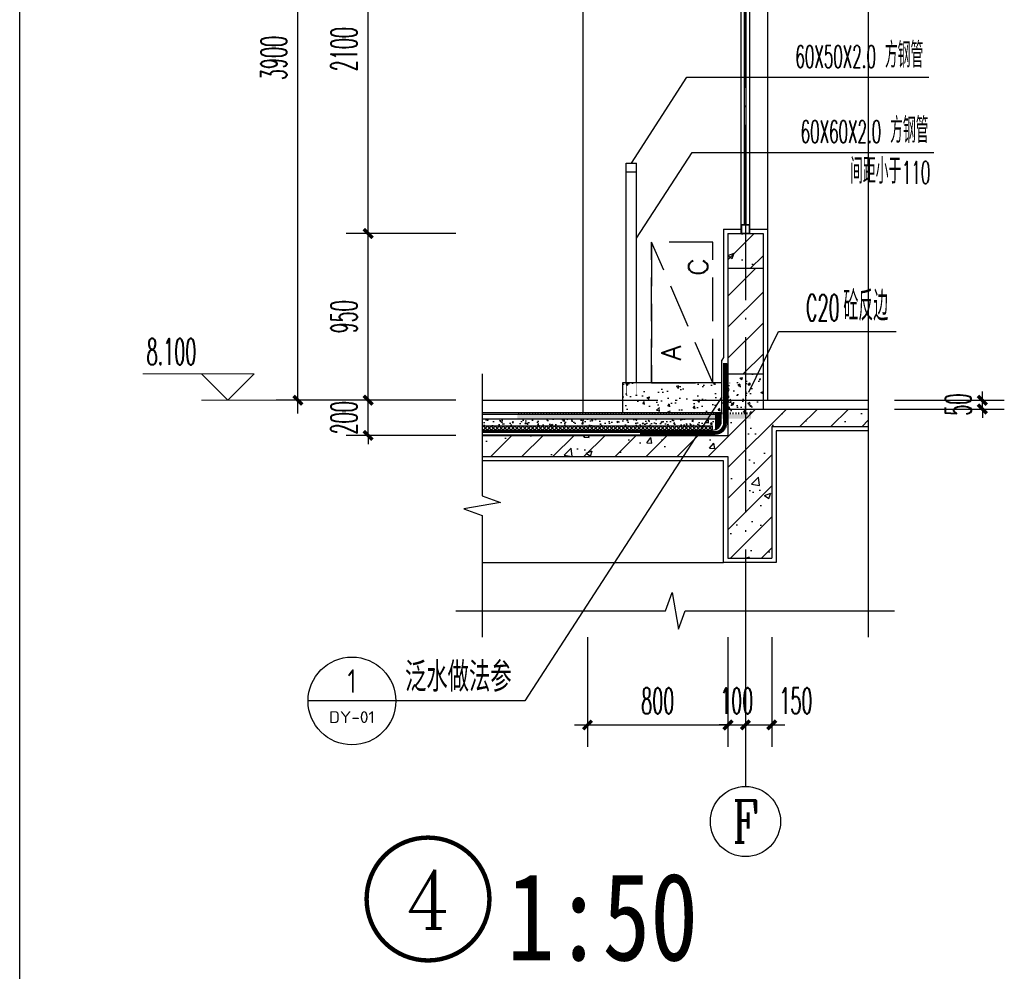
# Model space of a CAD drawing. Extents: x 1779708 to 7299578, y -1121471 to 88434.
# Tile 950 of 1056: x 6958019 to 6963630, y -966396 to -960974. Entities that reach past the tile are written whole.
import ezdxf
from ezdxf.enums import TextEntityAlignment as Align

# ---------------------------------------------------------------- set-up
doc = ezdxf.new("R2010")
doc.units = 0
doc.header["$LTSCALE"] = 1000
doc.header["$MEASUREMENT"] = 0
doc.linetypes.add('DASH', pattern=[0.35, 0.25, -0.1])
doc.linetypes.add('DOTE', pattern=[2.42, 2, -0.2, 0.02, -0.2])
doc.layers.get('0').update_dxf_attribs({"linetype": 'CONTINUOUS'})
doc.layers.get('Defpoints').update_dxf_attribs({"linetype": 'CONTINUOUS'})
for name, color, linetype in [('AXIS', 3, 'CONTINUOUS'), ('AXIS_TEXT', 7, 'CONTINUOUS'), ('DIM_IDEN', 3, 'CONTINUOUS'), ('DIM_LEAD', 3, 'CONTINUOUS'), ('DIM_SYMB', 3, 'CONTINUOUS'), ('DOTE', 1, 'DOTE'), ('J-空调', 64, 'CONTINUOUS'), ('PUB_HATCH', 8, 'CONTINUOUS'), ('PUB_TAB', 7, 'CONTINUOUS'), ('PUB_TEXT', 7, 'CONTINUOUS'), ('SURFACE', 6, 'CONTINUOUS'), ('WALL', 255, 'CONTINUOUS'), ('WINDOW', 2, 'CONTINUOUS'), ('填充细线', 8, 'CONTINUOUS'), ('栏杆', 6, 'CONTINUOUS'), ('水专业', 6, 'CONTINUOUS'), ('粉刷线', 213, 'CONTINUOUS'), ('装修层线', 2, 'CONTINUOUS')]:
    doc.layers.add(name, color=color, linetype=linetype)
doc.layers.add('DIM_ELEV', color=3, linetype='CONTINUOUS', lineweight=13)
doc.styles.add('-仿宋_GB2312', font='txt', dxfattribs={"width": 0.8})
doc.styles.add('_TCH_AXIS', font='COMPLEX', dxfattribs={"bigfont": 'GBCBIG'})
doc.styles.add('_TCH_DIM', font='SIMPLEX.shx', dxfattribs={"width": 0.7, "bigfont": 'GBCBIG.shx'})
doc.styles.add('_TCH_DIM_T3', font='SIMPLEX.shx', dxfattribs={"width": 0.494118, "bigfont": 'GBCBIG.shx'})
doc.styles.add('_TCH_LABEL', font='COMPLEX', dxfattribs={"bigfont": 'GBCBIG'})
doc.styles.add('COMPLEX', font='COMPLEX')
doc.styles.add('dim_font', font='SIMPLEX.shx', dxfattribs={"width": 0.8})
doc.styles.get("Standard").update_dxf_attribs({"font": 'GBENOR', "bigfont": 'GBCBIG'})
doc.dimstyles.new('_TCH_ARCH&&50', dxfattribs={"dimtxt": 148.75, "dimasz": 50, "dimexe": 125, "dimexo": 150, "dimgap": 63.125, "dimtad": 1, "dimdec": 0, "dimzin": 0, "dimdsep": 46, "dimtxsty": '_TCH_DIM_T3', "dimblk": 'ARCHTICK', "dimcen": 0.09, "dimdle": 75, "dimclrt": 7, "dimazin": 2, "dimtfac": 1, "dimtdec": 0, "dimtix": 1, "dimtmove": 2, "dimatfit": 3, "dimfxl": 250, "dimtolj": 1, "dimtzin": 0, "dimarcsym": 0})

# ---------------------------------------------------------------- blocks, each defined once
blk = doc.blocks.new('3r13ef')
at = {"layer": 'J-空调', "linetype": 'DASH'}
blk.add_line((0, 0), (800, 350), dxfattribs=at)
blk.add_lwpolyline([(800, 350), (0, 350)], close=True, dxfattribs=at)
blk.add_lwpolyline([(0, 350), (0, 0), (800, 0), (800, 350)], dxfattribs=at)
at = {"layer": 'J-空调', "style": 'dim_font'}
for s, p in [('A', (128.2, 183.7)), ('C', (609.5, 29.8))]:
    blk.add_text(s, height=109.5, dxfattribs=at).set_placement(p)
blk = doc.blocks.new('_ArchTick')
at = {"color": 0, "linetype": 'ByBlock', "const_width": 0.4}
blk.add_lwpolyline([(-0.5, -0.5), (0.5, 0.5)], dxfattribs=at)
blk = doc.blocks.new('*D1793')
at = {"layer": 'AXIS', "color": 0, "lineweight": -2, "transparency": 16777216}
for p, q in [((6959604.7, -963217.3), (6959604.7, -959167.3)), ((6960504.7, -959242.3), (6959479.7, -959242.3)), ((6960504.7, -963142.3), (6959479.7, -963142.3))]:
    blk.add_line(p, q, dxfattribs=at)
at = {"layer": 'Defpoints', "color": 0, "transparency": 16777216}
for p in [(6959604.7, -959242.3), (6960654.7, -959242.3), (6960654.7, -963142.3)]:
    blk.add_point(p, dxfattribs=at)
at = {"layer": 'AXIS', "color": 0, "lineweight": -2, "transparency": 16777216, "xscale": 50, "yscale": 50, "zscale": 50}
for p, rotation in [((6959604.7, -959242.3), 90), ((6959604.7, -963142.3), 270)]:
    blk.add_blockref('_ArchTick', p, dxfattribs=dict(at, rotation=rotation))
at = {"layer": 'AXIS', "color": 7, "transparency": 16777216, "insert": (6959467.2, -961192.3), "char_height": 148.75, "attachment_point": 5, "rotation": 90, "style": '_TCH_DIM_T3'}
blk.add_mtext('\\A1;3900', dxfattribs=at)
blk = doc.blocks.new('*D1798')
at = {"layer": 'AXIS', "color": 0, "lineweight": -2, "transparency": 16777216}
for p, q in [((6963504.7, -963142.3), (6963504.7, -963092.3)), ((6963004.7, -963142.3), (6963629.7, -963142.3)), ((6963504.7, -963192.3), (6963504.7, -963142.3)), ((6963004.7, -963192.3), (6963629.7, -963192.3)), ((6963504.7, -963192.3), (6963504.7, -963242.3))]:
    blk.add_line(p, q, dxfattribs=at)
at = {"layer": 'Defpoints', "color": 0, "transparency": 16777216}
for p in [(6962854.7, -963142.3), (6963504.7, -963142.3), (6962854.7, -963192.3)]:
    blk.add_point(p, dxfattribs=at)
at = {"layer": 'AXIS', "color": 0, "lineweight": -2, "transparency": 16777216, "xscale": 50, "yscale": 50, "zscale": 50}
for p, rotation in [((6963504.7, -963142.3), 270), ((6963504.7, -963192.3), 90)]:
    blk.add_blockref('_ArchTick', p, dxfattribs=dict(at, rotation=rotation))
at = {"layer": 'AXIS', "color": 7, "transparency": 16777216, "insert": (6963367.2, -963167.3), "char_height": 148.75, "attachment_point": 5, "rotation": 90, "style": '_TCH_DIM_T3'}
blk.add_mtext('\\A1;50', dxfattribs=at)
blk = doc.blocks.new('*D1813')
at = {"layer": 'AXIS', "color": 0, "lineweight": -2, "transparency": 16777216}
for p, q in [((6960004.7, -963142.3), (6960004.7, -963092.3)), ((6960504.7, -963142.3), (6959879.7, -963142.3)), ((6960004.7, -963342.3), (6960004.7, -963142.3)), ((6960504.7, -963342.3), (6959879.7, -963342.3)), ((6960004.7, -963342.3), (6960004.7, -963392.3))]:
    blk.add_line(p, q, dxfattribs=at)
at = {"layer": 'Defpoints', "color": 0, "transparency": 16777216}
for p in [(6960004.7, -963142.3), (6960654.7, -963142.3), (6960654.7, -963342.3)]:
    blk.add_point(p, dxfattribs=at)
at = {"layer": 'AXIS', "color": 0, "lineweight": -2, "transparency": 16777216, "xscale": 50, "yscale": 50, "zscale": 50}
for p, rotation in [((6960004.7, -963142.3), 270), ((6960004.7, -963342.3), 90)]:
    blk.add_blockref('_ArchTick', p, dxfattribs=dict(at, rotation=rotation))
at = {"layer": 'AXIS', "color": 7, "transparency": 16777216, "insert": (6959867.2, -963242.3), "char_height": 148.75, "attachment_point": 5, "rotation": 90, "style": '_TCH_DIM_T3'}
blk.add_mtext('\\A1;200', dxfattribs=at)
blk = doc.blocks.new('*D1814')
at = {"layer": 'AXIS', "color": 0, "lineweight": -2, "transparency": 16777216}
for p, q in [((6960004.7, -963217.3), (6960004.7, -962117.3)), ((6960504.7, -962192.3), (6959879.7, -962192.3)), ((6960504.7, -963142.3), (6959879.7, -963142.3))]:
    blk.add_line(p, q, dxfattribs=at)
at = {"layer": 'Defpoints', "color": 0, "transparency": 16777216}
for p in [(6960004.7, -962192.3), (6960654.7, -962192.3), (6960654.7, -963142.3)]:
    blk.add_point(p, dxfattribs=at)
at = {"layer": 'AXIS', "color": 0, "lineweight": -2, "transparency": 16777216, "xscale": 50, "yscale": 50, "zscale": 50}
for p, rotation in [((6960004.7, -962192.3), 90), ((6960004.7, -963142.3), 270)]:
    blk.add_blockref('_ArchTick', p, dxfattribs=dict(at, rotation=rotation))
at = {"layer": 'AXIS', "color": 7, "transparency": 16777216, "insert": (6959867.2, -962667.3), "char_height": 148.75, "attachment_point": 5, "rotation": 90, "style": '_TCH_DIM_T3'}
blk.add_mtext('\\A1;950', dxfattribs=at)
blk = doc.blocks.new('*D1815')
at = {"layer": 'AXIS', "color": 0, "lineweight": -2, "transparency": 16777216}
for p, q in [((6960004.7, -962267.3), (6960004.7, -960017.3)), ((6960504.7, -960092.3), (6959879.7, -960092.3)), ((6960504.7, -962192.3), (6959879.7, -962192.3))]:
    blk.add_line(p, q, dxfattribs=at)
at = {"layer": 'Defpoints', "color": 0, "transparency": 16777216}
for p in [(6960004.7, -960092.3), (6960654.7, -960092.3), (6960654.7, -962192.3)]:
    blk.add_point(p, dxfattribs=at)
at = {"layer": 'AXIS', "color": 0, "lineweight": -2, "transparency": 16777216, "xscale": 50, "yscale": 50, "zscale": 50}
for p, rotation in [((6960004.7, -960092.3), 90), ((6960004.7, -962192.3), 270)]:
    blk.add_blockref('_ArchTick', p, dxfattribs=dict(at, rotation=rotation))
at = {"layer": 'AXIS', "color": 7, "transparency": 16777216, "insert": (6959867.2, -961142.3), "char_height": 148.75, "attachment_point": 5, "rotation": 90, "style": '_TCH_DIM_T3'}
blk.add_mtext('\\A1;2100', dxfattribs=at)
blk = doc.blocks.new('*D1843')
at = {"layer": 'AXIS', "color": 0, "lineweight": -2, "transparency": 16777216}
for p, q in [((6961254.7, -964492.3), (6961254.7, -965117.3)), ((6962054.7, -964492.3), (6962054.7, -965117.3)), ((6961179.7, -964992.3), (6962129.7, -964992.3))]:
    blk.add_line(p, q, dxfattribs=at)
at = {"layer": 'Defpoints', "color": 0, "transparency": 16777216}
for p in [(6961254.7, -964342.3), (6962054.7, -964342.3), (6962054.7, -964992.3)]:
    blk.add_point(p, dxfattribs=at)
at = {"layer": 'AXIS', "color": 0, "lineweight": -2, "transparency": 16777216, "xscale": 50, "yscale": 50, "zscale": 50, "rotation": 180}
blk.add_blockref('_ArchTick', (6961254.7, -964992.3), dxfattribs=at)
at = {"layer": 'AXIS', "color": 0, "lineweight": -2, "transparency": 16777216, "xscale": 50, "yscale": 50, "zscale": 50}
blk.add_blockref('_ArchTick', (6962054.7, -964992.3), dxfattribs=at)
at = {"layer": 'AXIS', "color": 7, "transparency": 16777216, "insert": (6961654.7, -964854.8), "char_height": 148.75, "attachment_point": 5, "style": '_TCH_DIM_T3'}
blk.add_mtext('\\A1;800', dxfattribs=at)
blk = doc.blocks.new('*D1844')
at = {"layer": 'AXIS', "color": 0, "lineweight": -2, "transparency": 16777216}
for p, q in [((6962054.7, -964492.3), (6962054.7, -965117.3)), ((6962154.7, -964492.3), (6962154.7, -965117.3)), ((6962054.7, -964992.3), (6962004.7, -964992.3)), ((6962054.7, -964992.3), (6962154.7, -964992.3)), ((6962154.7, -964992.3), (6962204.7, -964992.3))]:
    blk.add_line(p, q, dxfattribs=at)
at = {"layer": 'Defpoints', "color": 0, "transparency": 16777216}
for p in [(6962054.7, -964342.3), (6962154.7, -964342.3), (6962154.7, -964992.3)]:
    blk.add_point(p, dxfattribs=at)
at = {"layer": 'AXIS', "color": 0, "lineweight": -2, "transparency": 16777216, "xscale": 50, "yscale": 50, "zscale": 50}
blk.add_blockref('_ArchTick', (6962054.7, -964992.3), dxfattribs=at)
at = {"layer": 'AXIS', "color": 0, "lineweight": -2, "transparency": 16777216, "xscale": 50, "yscale": 50, "zscale": 50, "rotation": 180}
blk.add_blockref('_ArchTick', (6962154.7, -964992.3), dxfattribs=at)
at = {"layer": 'AXIS', "color": 7, "transparency": 16777216, "insert": (6962104.7, -964854.8), "char_height": 148.75, "attachment_point": 5, "style": '_TCH_DIM_T3'}
blk.add_mtext('\\A1;100', dxfattribs=at)
blk = doc.blocks.new('*D1845')
at = {"layer": 'AXIS', "color": 0, "lineweight": -2, "transparency": 16777216}
for p, q in [((6962154.7, -964492.3), (6962154.7, -965117.3)), ((6962304.7, -964492.3), (6962304.7, -965117.3)), ((6962079.7, -964992.3), (6962379.7, -964992.3))]:
    blk.add_line(p, q, dxfattribs=at)
at = {"layer": 'Defpoints', "color": 0, "transparency": 16777216}
for p in [(6962154.7, -964342.3), (6962304.7, -964342.3), (6962304.7, -964992.3)]:
    blk.add_point(p, dxfattribs=at)
at = {"layer": 'AXIS', "color": 0, "lineweight": -2, "transparency": 16777216, "xscale": 50, "yscale": 50, "zscale": 50, "rotation": 180}
blk.add_blockref('_ArchTick', (6962154.7, -964992.3), dxfattribs=at)
at = {"layer": 'AXIS', "color": 0, "lineweight": -2, "transparency": 16777216, "xscale": 50, "yscale": 50, "zscale": 50}
blk.add_blockref('_ArchTick', (6962304.7, -964992.3), dxfattribs=at)
at = {"layer": 'AXIS', "color": 7, "transparency": 16777216, "insert": (6962442.2, -964854.8), "char_height": 148.75, "attachment_point": 5, "style": '_TCH_DIM_T3'}
blk.add_mtext('\\A1;150', dxfattribs=at)
blk = doc.blocks.new('_AXISO')
blk.add_circle((0, 0), 0.5)
at = {"layer": 'AXIS_TEXT', "style": 'COMPLEX', "width": 1.041667}
blk.add_attdef('A', text='', height=0.56, dxfattribs=at).set_placement((-0.25, -0.28), (0.25, -0.28), align=Align.FIT)

msp = doc.modelspace()

# ---------------------------------------------------------------- hatches: boundary and pattern name
at = {"layer": 'PUB_HATCH'}
h = msp.add_hatch(dxfattribs=at)
h.set_pattern_fill('ANSI31', color=256, scale=10, angle=45, style=0)
h.set_pattern_definition([(90, (6228914.614, -904546.99), (-15.875, -7e-12), [])])
h.paths.add_polyline_path([(6960854.7, -963222.3), (6960854.7, -963212.3), (6962186.7, -963212.3), (6962186.7, -963222.3)])
h = msp.add_hatch(dxfattribs=at)
h.set_pattern_fill('ANSI31', color=256, scale=3, angle=45, style=0)
h.set_pattern_definition([(90, (6228564.6143, -904546.99), (-4.7625, -2e-12), [])])
h.paths.add_polyline_path([(6961986.7, -963212.3), (6962016.7, -963212.3), (6962016.7, -963262.3, -0.298217), (6961986.7, -963308.1)])
h = msp.add_hatch(dxfattribs=at)
h.set_pattern_fill('混凝土', color=256, scale=10, style=0)
h.set_pattern_definition([(50, (6961328.33, -963312.286), (71.726, -6.275), [7.5, -82.5]), (355, (6961328.33, -963312.286), (-13.875, 75.219), [6, -66]), (100.451, (6961334.31, -963312.81), (57.851, 68.944), [6.374, -70.114]), (46.184, (6961328.33, -963292.29), (106.724, -16.552), [11.25, -123.75]), (96.636, (6961337.22, -963293.66), (93.466, 97.412), [9.561, -105.171]), (351.184, (6961328.33, -963292.29), (93.466, 97.412), [9, -99]), (21, (6961338.33, -963297.286), (59.6907, -40.262), [7.5, -82.5]), (326, (6961338.33, -963297.286), (24.3315, 72.515), [6, -66]), (71.451, (6961343.304, -963300.64), (84.022, 32.253), [6.374, -70.114]), (37.5, (6961328.33, -963312.286), (1.216, 33.2894), [0, -65.2, 0, -67, 0, -66.25]), (7.5, (6961328.33, -963312.286), (26.307, 39.4412), [0, -38.2, 0, -63.7, 0, -25.25]), (327.5, (6961306.03, -963312.286), (53.3822, -2.2555), [0, -25, 0, -78, 0, -103.5]), (317.5, (6961296.03, -963312.286), (58.3186, 10.0105), [0, -32.5, 0, -51.8, 0, -73.5])])
edge = h.paths.add_edge_path()
edge.add_line((6960654.7, -963287.3), (6960654.7, -963247.3))
edge.add_line((6960654.7, -963247.3), (6961986.7, -963247.3))
edge.add_line((6961986.7, -963247.3), (6961986.7, -963308.1))
edge.add_arc((6961966.7, -963262.3), 50, 270, 293.5782, ccw=False)
edge.add_line((6961966.7, -963312.3), (6961966.7, -963287.3))
edge.add_line((6961966.7, -963287.3), (6960654.7, -963287.3))
at = {"layer": 'PUB_HATCH', "ltscale": 0.5}
h = msp.add_hatch(dxfattribs=at)
h.set_pattern_fill('AR-SAND', color=256, scale=5)
h.set_pattern_definition([(37.5, (6961578.33, -963287.286), (-0.40001, 12.23533), [0, -9.652, 0, -10.795, 0, -10.31875]), (7.5, (6961578.33, -963287.286), (11.2381, 17.92063), [0, -5.207, 0, -8.6995, 0, -3.33375]), (327.5, (6961570.519, -963287.286), (19.77481, 0.03593), [0, -3.175, 0, -11.43, 0, -14.9225]), (317.5, (6961570.52, -963287.286), (19.0889, 5.57323), [0, -1.5875, 0, -7.493, 0, -8.5725])])
h.paths.add_polyline_path([(6960854.7, -963247.3), (6960854.7, -963222.3), (6962186.7, -963222.3), (6962186.7, -963247.3)])
at = {"layer": 'PUB_HATCH'}
h = msp.add_hatch(dxfattribs=at)
h.set_pattern_fill('ANSI37', color=256, scale=10, style=0)
h.set_pattern_definition([(45, (6228714.614, -904546.99), (-11.22532015, 11.22532015), []), (135, (6228714.614, -904546.99), (-11.22532015, -11.22532015), [])])
h.paths.add_polyline_path([(6960654.7, -963312.3), (6960654.7, -963287.3), (6961966.7, -963287.3), (6961966.7, -963312.3)])
at = {"layer": '填充细线'}
h = msp.add_hatch(dxfattribs=at)
h.set_pattern_fill('钢筋混凝土', color=114, scale=50)
h.set_pattern_definition([(45, (6962004.69, -962392.29), (-88.39, 88.39), []), (50, (6962004.7, -962392.3), (358.63, -31.38), [37.5, -412.5]), (355, (6962004.7, -962392.3), (-69.38, 376.1), [30, -330]), (100.45, (6962034.58, -962394.9), (289.25, 344.72), [31.87, -350.57]), (46.18, (6962004.7, -962292.3), (533.6, -82.76), [56.25, -618.75]), (96.64, (6962049.16, -962299.2), (467.33, 487.06), [47.8, -525.86]), (351.18, (6962004.7, -962292.3), (467.33, 487.06), [45, -495]), (21, (6962054.7, -962317.3), (298.45, -201.3), [37.5, -412.5]), (326, (6962054.7, -962317.3), (121.66, 362.58), [30, -330]), (71.45, (6962079.56, -962334.06), (420.1, 161.27), [31.87, -350.57]), (37.5, (6962004.69, -962392.29), (6.08, 166.447), [0, -326, 0, -335, 0, -331.25]), (7.5, (6962004.69, -962392.29), (131.53, 197.21), [0, -191, 0, -318.5, 0, -126.25]), (327.5, (6961893.19, -962392.29), (266.91, -11.277), [0, -125, 0, -390, 0, -517.5]), (317.5, (6961843.2, -962392.29), (291.59, 50.05), [0, -162.5, 0, -259, 0, -367.5])])
h.paths.add_polyline_path([(6962254.7, -962192.3), (6962054.7, -962192.3), (6962054.7, -962292.3), (6962054.7, -962392.3), (6962254.7, -962392.3)])
h = msp.add_hatch(dxfattribs=at)
h.set_pattern_fill('普通砖', color=114, scale=50)
h.set_pattern_definition([(45, (6962054.69, -962902.53), (-88.388, 88.388), [])])
h.paths.add_polyline_path([(6962254.7, -962392.3), (6962054.7, -962392.3), (6962054.7, -962992.3), (6962254.7, -962992.3)])
h = msp.add_hatch(dxfattribs=at)
h.set_pattern_fill('混凝土', color=114, scale=20)
h.set_pattern_definition([(50, (7185.29, -29700), (143.4520365, -12.550427), [15, -165]), (355, (7185.29, -29700), (-27.7502667, 150.4384267), [12, -132]), (100.4514, (7197.24, -29701.05), (115.7018763, 137.8879084), [12.748038, -140.2284224]), (46.1842, (7185.29, -29660), (213.4482097, -33.103803), [22.5, -247.5]), (96.6356, (7203.08, -29662.76), (186.932541, 194.823574), [19.1220576, -210.3426]), (351.1842, (7185.3, -29660), (186.932389, 194.82372), [18, -198]), (21, (7205.29, -29670), (119.3814104, -80.5237781), [15, -165]), (326, (7205.29, -29670), (48.6630664, 145.030009), [12, -132]), (71.4514, (7215.24, -29676.71), (168.0445257, 64.5060993), [12.748038, -140.2284224]), (37.5, (7185.29, -29700), (2.43197106, 66.57877077), [0, -130.4, 0, -134, 0, -132.5]), (7.5, (7185.29, -29700), (52.6139075, 78.8823424), [0, -76.4, 0, -127.4, 0, -50.5]), (327.5, (7140.69, -29700), (106.76448723, -4.51097435), [0, -50, 0, -156, 0, -207]), (317.5, (7120.69, -29700), (116.6372339, 20.0209965), [0, -65, 0, -103.6, 0, -147])])
h.paths.add_polyline_path([(6962219.7, -963042.3), (6961533.5, -963042.3), (6961533.5, -963113.5, -0.037248), (6961533.5, -963113.9, -0.037248), (6961533.5, -963114.3), (6961533.5, -963042.3), (6961454.7, -963042.3), (6961454.7, -963212.3), (6962186.7, -963212.3), (6962219.7, -963212.3)])
h = msp.add_hatch(dxfattribs=at)
h.set_pattern_fill('混凝土', color=114, scale=20)
h.set_pattern_definition([(50, (6962054.69, -963192.29), (143.45, -12.55), [15, -165]), (355, (6962054.69, -963192.29), (-27.75, 150.44), [12, -132]), (100.45, (6962066.64, -963193.33), (115.7, 137.89), [12.75, -140.23]), (46.184, (6962054.69, -963152.29), (213.45, -33.1), [22.5, -247.5]), (96.64, (6962072.48, -963155.04), (186.93, 194.82), [19.12, -210.34]), (351.18, (6962054.7, -963152.29), (186.93, 194.82), [18, -198]), (21, (6962074.69, -963162.29), (119.38, -80.524), [15, -165]), (326, (6962074.69, -963162.29), (48.66, 145.03), [12, -132]), (71.45, (6962084.64, -963169), (168.045, 64.51), [12.75, -140.23]), (37.5, (6962054.69, -963192.286), (2.432, 66.579), [0, -130.4, 0, -134, 0, -132.5]), (7.5, (6962054.69, -963192.286), (52.614, 78.882), [0, -76.4, 0, -127.4, 0, -50.5]), (327.5, (6962010.09, -963192.286), (106.7645, -4.511), [0, -50, 0, -156, 0, -207]), (317.5, (6961990.09, -963192.29), (116.637, 20.02), [0, -65, 0, -103.6, 0, -147])])
h.paths.add_polyline_path([(6962254.7, -962992.3), (6962054.7, -962992.3), (6962054.7, -963192.3), (6962254.7, -963192.3)])
h = msp.add_hatch(dxfattribs=at)
h.set_pattern_fill('钢筋混凝土', color=114, scale=50)
h.set_pattern_definition([(45, (6960654.69, -964042.29), (-88.3883, 88.3883), []), (50, (6960654.7, -964042.3), (358.63, -31.376), [37.5, -412.5]), (355, (6960654.7, -964042.3), (-69.376, 376.096), [30, -330]), (100.451, (6960684.58, -964044.9), (289.255, 344.72), [31.87, -350.57]), (46.184, (6960654.7, -963942.3), (533.62, -82.76), [56.25, -618.75]), (96.636, (6960699.16, -963949.2), (467.33, 487.06), [47.8, -525.86]), (351.184, (6960654.7, -963942.3), (467.33, 487.06), [45, -495]), (21, (6960704.7, -963967.3), (298.454, -201.31), [37.5, -412.5]), (326, (6960704.7, -963967.3), (121.66, 362.575), [30, -330]), (71.451, (6960729.56, -963984.06), (420.11, 161.265), [31.87, -350.57]), (37.5, (6960654.69, -964042.29), (6.08, 166.447), [0, -326, 0, -335, 0, -331.25]), (7.5, (6960654.69, -964042.29), (131.535, 197.206), [0, -191, 0, -318.5, 0, -126.25]), (327.5, (6960543.19, -964042.29), (266.911, -11.2774), [0, -125, 0, -390, 0, -517.5]), (317.5, (6960493.2, -964042.29), (291.593, 50.052), [0, -162.5, 0, -259, 0, -367.5])])
h.paths.add_polyline_path([(6962304.7, -963292.3), (6962854.7, -963292.3), (6962854.7, -963192.3), (6962054.7, -963192.3), (6962054.7, -963342.3), (6960654.7, -963342.3), (6960654.7, -963462.3), (6962054.7, -963462.3), (6962054.7, -964042.3), (6962304.7, -964042.3)])

# ---------------------------------------------------------------- linework, layer by layer
at = {"layer": 'AXIS'}
msp.add_line((6962154.7, -964342.3), (6962154.7, -965342.3), dxfattribs=at)
at = {"layer": 'DIM_ELEV'}
for p, q in [((6959354.7, -962992.3), (6958721.4, -962992.3)), ((6959204.7, -963142.3), (6959054.7, -962992.3)), ((6959204.7, -963142.3), (6959354.7, -962992.3)), ((6960004.7, -963142.3), (6959054.7, -963142.3))]:
    msp.add_line(p, q, dxfattribs=at)
at = {"layer": 'DIM_IDEN'}
for p, q in [((6962019.7, -963121.9), (6960896.8, -964855.4)), ((6960162.3, -964855.4), (6959662.3, -964855.4)), ((6960896.8, -964855.4), (6960162.3, -964855.4))]:
    msp.add_line(p, q, dxfattribs=at)
msp.add_lwpolyline([(6962019.7, -963121.9, 1), (6962019.7, -963121.9, 1)], format="xyb", close=True, dxfattribs=at)
at = {"layer": 'DIM_IDEN', "const_width": 25}
msp.add_lwpolyline([(6960695.9, -965983.8, 1), (6959995.9, -965983.8, 1)], format="xyb", close=True, dxfattribs=at)
at = {"layer": 'DIM_IDEN'}
msp.add_circle((6959912.3, -964855.4), 250, dxfattribs=at)
at = {"layer": 'DIM_LEAD'}
for p, q in [((6961504.7, -961790.8), (6961820.8, -961302.6)), ((6961820.8, -961302.6), (6963198.8, -961302.6)), ((6961534.7, -962219.3), (6961850.8, -961731.1)), ((6961850.8, -961731.1), (6963228.8, -961731.1)), ((6962173.7, -963096.3), (6962343.8, -962750.9)), ((6962173.7, -963096.3), (6962343.8, -962750.9)), ((6962343.8, -962750.9), (6963012.9, -962750.9))]:
    msp.add_line(p, q, dxfattribs=at)
at = {"layer": 'DIM_SYMB'}
for points in [[(6962854.7, -945692.3), (6962854.7, -955036), (6962959.7, -955074.3), (6962749.7, -955111.3), (6962854.7, -955148.5), (6962854.7, -964492.3)], [(6960654.7, -962992.3), (6960654.7, -963686), (6960759.7, -963724.3), (6960549.7, -963761.3), (6960654.7, -963798.5), (6960654.7, -964492.3)], [(6960504.7, -964342.3), (6961698.4, -964342.3), (6961736.7, -964237.3), (6961773.7, -964447.3), (6961810.9, -964342.3), (6963004.7, -964342.3)]]:
    msp.add_lwpolyline(points, dxfattribs=at)
at = {"layer": 'DOTE', "linetype": 'DOTE', "ltscale": 0.5}
for p, q in [((6962154.7, -945842.3), (6962154.7, -964342.3)), ((6960654.7, -963142.3), (6962754.7, -963142.3))]:
    msp.add_line(p, q, dxfattribs=at)
at = {"layer": 'PUB_TAB'}
msp.add_line((6958019.2, -973350.2), (6958019.2, -944650.2), dxfattribs=at)
at = {"layer": 'SURFACE'}
for p, q in [((6962029.7, -962898.5), (6962019.7, -962914.1)), ((6962019.7, -963212.3), (6962019.7, -962914.1)), ((6960654.7, -963212.3), (6961986.7, -963212.3)), ((6961986.7, -963308.1), (6961986.7, -963212.3)), ((6961986.7, -963212.3), (6962019.7, -963212.3)), ((6962016.7, -963262.3), (6962016.7, -963212.3)), ((6960654.7, -963222.3), (6961986.7, -963222.3)), ((6960654.7, -963247.3), (6961986.7, -963247.3)), ((6960654.7, -963287.3), (6961966.7, -963287.3)), ((6960654.7, -963312.3), (6961966.7, -963312.3)), ((6961966.7, -963312.3), (6961966.7, -963287.3))]:
    msp.add_line(p, q, dxfattribs=at)
at = {"layer": 'SURFACE', "linetype": 'DASH', "ltscale": 0.05, "const_width": 1}
msp.add_lwpolyline([(6962035.2, -962952.6), (6962065.2, -962952.6)], dxfattribs=at)
at = {"layer": 'SURFACE'}
msp.add_arc((6961966.7, -963262.3), 50, 270, 0, dxfattribs=at)
at = {"layer": 'WALL'}
for p, q in [((6962054.7, -962192.3), (6962254.7, -962192.3)), ((6962054.7, -962192.3), (6962054.7, -963342.3)), ((6962254.7, -962192.3), (6962254.7, -963192.3)), ((6962254.7, -962392.3), (6962054.7, -962392.3)), ((6962019.7, -963042.3), (6961454.7, -963042.3)), ((6961454.7, -963042.3), (6961454.7, -963212.3)), ((6962054.7, -962992.3), (6962254.7, -962992.3)), ((6962054.7, -963192.3), (6962854.7, -963192.3)), ((6962304.7, -963292.3), (6962854.7, -963292.3)), ((6962304.7, -963292.3), (6962304.7, -964042.3)), ((6960654.7, -963342.3), (6962054.7, -963342.3)), ((6960654.7, -963462.3), (6962054.7, -963462.3)), ((6962054.7, -963462.3), (6962054.7, -964042.3)), ((6962054.7, -964042.3), (6962304.7, -964042.3))]:
    msp.add_line(p, q, dxfattribs=at)
at = {"layer": 'WINDOW'}
for p, q in [((6962129.7, -962192.3), (6962129.7, -960142.3)), ((6962179.7, -962192.3), (6962179.7, -960142.3))]:
    msp.add_line(p, q, dxfattribs=at)
at = {"layer": 'WINDOW', "color": 4}
for p, q in [((6962149.7, -962142.3), (6962149.7, -960142.3)), ((6962159.7, -962142.3), (6962159.7, -960142.3))]:
    msp.add_line(p, q, dxfattribs=at)
at = {"layer": 'WINDOW'}
for points in [[(6962179.7, -962192.3), (6962179.7, -962142.3), (6962129.7, -962142.3), (6962129.7, -962192.3)], [(6962177.7, -962190.3), (6962177.7, -962144.3), (6962131.7, -962144.3), (6962131.7, -962190.3)]]:
    msp.add_lwpolyline(points, close=True, dxfattribs=at)
at = {"layer": '栏杆'}
for p, q in [((6961474.7, -961840.8), (6961474.7, -961790.8)), ((6961474.7, -961790.8), (6961534.7, -961790.8)), ((6961534.7, -961840.8), (6961534.7, -961790.8)), ((6961474.7, -961840.8), (6961534.7, -961840.8)), ((6961474.7, -963040.8), (6961474.7, -961840.8)), ((6961534.7, -963040.8), (6961534.7, -961840.8))]:
    msp.add_line(p, q, dxfattribs=at)
at = {"layer": '水专业', "linetype": 'DASH', "ltscale": 0.2}
for points, const_width in [([(6960654.7, -963322.3), (6961982.2, -963322.3, 0.414214), (6962034.7, -963269.8), (6962034.7, -962931.9)], 5), ([(6960654.7, -963338.3), (6961982.2, -963338.3, 0.414214), (6962050.7, -963269.8), (6962050.7, -962931.9)], 2), ([(6961554.7, -963331.3), (6961982.2, -963331.3, 0.414214), (6962043.7, -963269.8), (6962043.7, -962931.9)], 5)]:
    msp.add_lwpolyline(points, format="xyb", dxfattribs=dict(at, const_width=const_width))
at = {"layer": '水专业'}
for points in [[(6960654.7, -963319.8), (6961982.2, -963319.8, 0.414214), (6962032.2, -963269.8), (6962032.2, -962931.9)], [(6960654.7, -963324.8), (6961982.2, -963324.8, 0.414214), (6962037.2, -963269.8), (6962037.2, -962931.9)], [(6961554.7, -963328.8), (6961982.2, -963328.8, 0.414214), (6962041.2, -963269.8), (6962041.2, -962931.9)], [(6961554.7, -963333.8), (6961982.2, -963333.8, 0.414214), (6962046.2, -963269.8), (6962046.2, -962931.9)]]:
    msp.add_lwpolyline(points, format="xyb", dxfattribs=at)
at = {"layer": '粉刷线'}
for p, q in [((6961229.7, -963212.3), (6961229.7, -959242.3)), ((6962279.7, -960117.3), (6962279.7, -962167.3)), ((6962029.7, -962167.3), (6962129.7, -962167.3)), ((6962029.7, -962167.3), (6962029.7, -962898.5)), ((6962254.7, -963142.3), (6962854.7, -963142.3)), ((6960654.7, -964067.3), (6962029.7, -964067.3))]:
    msp.add_line(p, q, dxfattribs=at)
for points in [[(6962179.7, -962167.3), (6962279.7, -962167.3), (6962279.7, -963142.3)], [(6962854.7, -963317.3), (6962329.7, -963317.3), (6962329.7, -964067.3), (6962029.7, -964067.3), (6962029.7, -963487.3), (6960654.7, -963487.3)]]:
    msp.add_lwpolyline(points, dxfattribs=at)
at = {"layer": '装修层线', "color": 1, "const_width": 3}
msp.add_lwpolyline([(6961454.7, -963042.3), (6961554.7, -963042.3)], dxfattribs=at)
at = {"layer": '装修层线', "color": 1, "const_width": 2.4}
for points in [[(6961475.7, -963042.3), (6961475.7, -963114.3, 0.814816), (6961481.1, -963114.6), (6961481.1, -963110.1)], [(6961533.5, -963042.3), (6961533.5, -963114.3, -0.814816), (6961528.1, -963114.6), (6961528.1, -963110.1)]]:
    msp.add_lwpolyline(points, format="xyb", dxfattribs=at)

# ---------------------------------------------------------------- block references
at = {"layer": 'AXIS'}
ref = msp.add_blockref('_AXISO', (6962154.7, -965542.3), dxfattribs=dict(at, xscale=400, yscale=400, zscale=400))
ref.add_attrib('A', 'F', dxfattribs={"layer": 'AXIS_TEXT', "height": 238.1, "style": '_TCH_AXIS', "width": 0.8125}).set_placement((6962081, -965661.3), (6962228.4, -965661.3), align=Align.FIT)
at = {"layer": 'J-空调', "extrusion": (0, 0, -1), "xscale": -1, "zscale": -1, "rotation": 270}
msp.add_blockref('3r13ef', (-6961969.3, -963042.3), dxfattribs=at)

# ---------------------------------------------------------------- texts
at = {"layer": 'PUB_TEXT', "color": 7, "style": '_TCH_DIM'}
for s, height, width, p in [('方钢管', 144.68, 0.7, (6962949.3, -961248)), ('60X50X2.0', 127.5, 0.494118, (6962439.3, -961248)), ('方钢管', 144.68, 0.7, (6962979.3, -961676.5)), ('60X60X2.0', 127.5, 0.494118, (6962469.3, -961676.5)), ('间距小于', 144.68, 0.7, (6962750.9, -961908.5)), ('110', 127.5, 0.494118, (6963045.8, -961908.5)), ('C20', 148.75, 0.494118, (6962499.3, -962689.1)), ('砼反边', 168.79, 0.7, (6962712.8, -962689.1)), ('8.100', 148.75, 0.494118, (6958742.4, -962939.8))]:
    msp.add_text(s, height=height, dxfattribs=dict(at, width=width)).set_placement(p)
at = {"layer": 'PUB_TEXT', "color": 7, "style": '_TCH_LABEL'}
msp.add_text('泛水做法参', height=168.79, dxfattribs=at).set_placement((6960214.8, -964802.9))
at = {"layer": 'PUB_TEXT', "color": 7}
for s, height, width, p, p2 in [('1', 134.5, 0.995924, (6959887.6, -964809.7), (6959937, -964809.7)), ('DY-01', 67.29, 1.078503, (6959781.8, -964981.1), (6960042.7, -964981.1))]:
    msp.add_text(s, height=height, dxfattribs=dict(at, width=width)).set_placement(p, p2, align=Align.FIT)
at = {"layer": 'PUB_TEXT', "color": 7, "style": '_TCH_LABEL'}
msp.add_text('4', height=334.1, dxfattribs=at).set_placement((6960218.7, -966150.8), (6960473.2, -966150.8), align=Align.FIT)
at = {"layer": 'PUB_TEXT', "style": '-仿宋_GB2312', "width": 0.8}
msp.add_text('1:50', height=500, dxfattribs=at).set_placement((6960795.9, -966333.8))

# ---------------------------------------------------------------- dimensions: what is measured, and where the dimension line sits
at = {"layer": 'AXIS'}
for p1, p2, distance, picture, middle in [((6960654.7, -963142.3), (6960654.7, -959242.3), 1050, '*D1793', (6959467.2, -961192.3)), ((6960654.7, -962192.3), (6960654.7, -960092.3), 650, '*D1815', (6959867.2, -961142.3)), ((6960654.7, -963142.3), (6960654.7, -962192.3), 650, '*D1814', (6959867.2, -962667.3)), ((6960654.7, -963342.3), (6960654.7, -963142.3), 650, '*D1813', (6959867.2, -963242.3)), ((6962854.7, -963192.3), (6962854.7, -963142.3), -650, '*D1798', (6963367.2, -963167.3)), ((6961254.7, -964342.3), (6962054.7, -964342.3), -650, '*D1843', (6961654.7, -964854.8)), ((6962054.7, -964342.3), (6962154.7, -964342.3), -650, '*D1844', (6962104.7, -964854.8))]:
    dim = msp.add_aligned_dim(p1=p1, p2=p2, distance=distance, dimstyle='_TCH_ARCH&&50', dxfattribs=at)
    dim.commit()
    dim.dimension.update_dxf_attribs({"geometry": picture, "text_midpoint": middle})
dim = msp.add_linear_dim(base=(6962304.7, -964992.3), p1=(6962154.7, -964342.3), p2=(6962304.7, -964342.3), angle=0, dimstyle='_TCH_ARCH&&50', dxfattribs=at)
dim.commit()
dim.dimension.update_dxf_attribs({"geometry": '*D1845', "text_midpoint": (6962442.2, -964854.8), "dimtype": 161})

doc.saveas('drawing.dxf')
